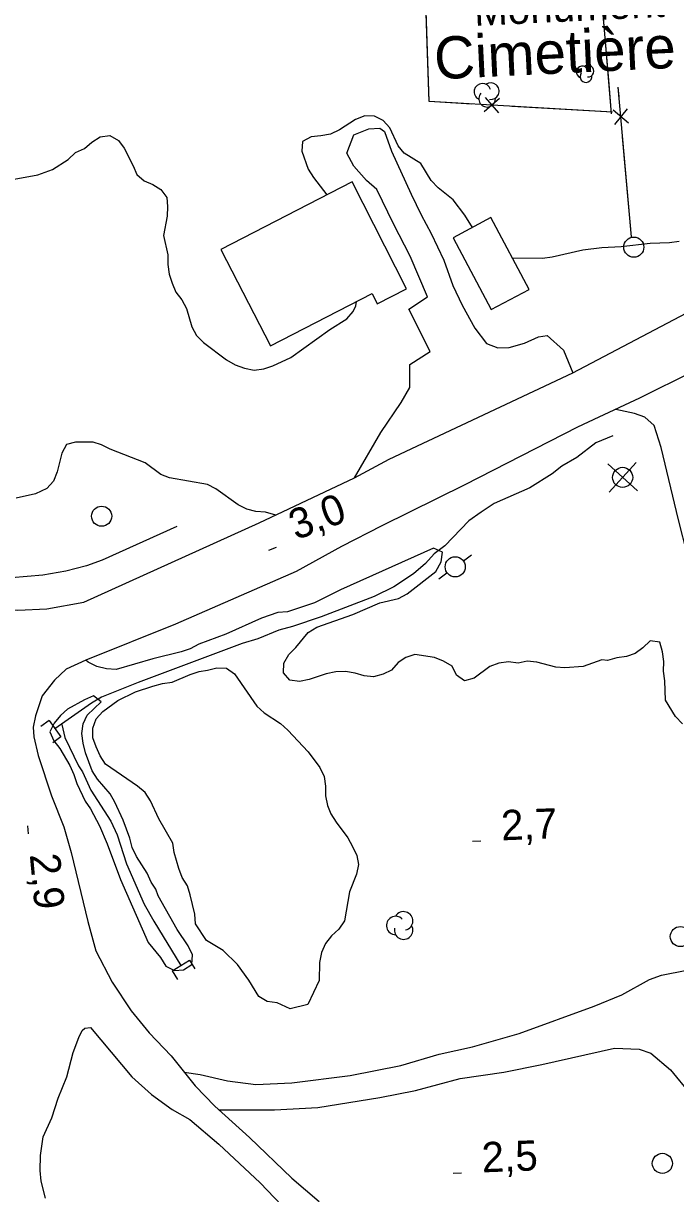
# Model space of a CAD drawing. Extents: x 336540 to 340074, y 5572036 to 5573747.
# Drawn here: x 338914.4 to 338979.2, y 5572665.2 to 5572781.5 of the extents above; entities that cross this region are included whole.
import ezdxf

# ---------------------------------------------------------------- set-up
doc = ezdxf.new("R2010")
doc.units = 0
for name, color, linetype in [('Niveau 19', 7, 'Continuous'), ('Niveau 2', 7, 'Continuous'), ('Niveau 21', 7, 'Continuous'), ('Niveau 26', 7, 'Continuous'), ('Niveau 3', 7, 'Continuous'), ('Niveau 31', 7, 'Continuous'), ('Niveau 36', 7, 'Continuous'), ('Niveau 37', 7, 'Continuous'), ('Niveau 39', 7, 'Continuous'), ('Niveau 4', 7, 'Continuous'), ('Niveau 44', 7, 'Continuous'), ('Niveau 52', 7, 'Continuous')]:
    doc.layers.add(name, color=color, linetype=linetype)

msp = doc.modelspace()

# ---------------------------------------------------------------- linework, layer by layer
at = {"layer": 'Niveau 19'}
for points in [[(338947.33, 5572736.34), (338949.92, 5572740.82), (338951.95, 5572743.81), (338952.82, 5572745.31), (338952.83, 5572747.58), (338954.84, 5572748.87), (338952.72, 5572753.09), (338954.56, 5572754.32), (338952.84, 5572758.36), (338951.19, 5572761.56), (338949.55, 5572764.98), (338948.51, 5572765.86), (338947.24, 5572767.3), (338946.54, 5572768.59), (338947.24, 5572770.41), (338948.75, 5572771.01), (338949.83, 5572771.08), (338950.29, 5572770.75), (338951, 5572768.79), (338952.95, 5572764.53), (338953.95, 5572762.45), (338954.95, 5572760.6), (338956.19, 5572757.96), (338957.09, 5572755.43), (338958.03, 5572753.47), (338959.27, 5572751.21), (338960.43, 5572749.69), (338961.57, 5572749.26), (338962.7, 5572749.28), (338964.22, 5572749.7), (338965.62, 5572750.35), (338966.47, 5572750.47), (338968.08, 5572749.03), (338969.03, 5572746.77)], [(338980.93, 5572727), (338980.43, 5572728.63), (338979.52, 5572732.16), (338977.81, 5572739.34), (338977.1, 5572741.52), (338976.18, 5572742.34), (338975.16, 5572742.72), (338973.29, 5572743.13)], [(338930.37, 5572677.27), (338931.96, 5572677.02), (338934.68, 5572676.4), (338937.52, 5572676.04), (338941.08, 5572676.21), (338946.89, 5572676.92), (338951.91, 5572677.91), (338955.74, 5572679.03), (338959.06, 5572679.76), (338963.68, 5572681.09), (338971.15, 5572683.83), (338973.9, 5572684.95), (338976.65, 5572686.46), (338977.83, 5572686.88), (338980.36, 5572687.38)], [(338933.82, 5572673.5), (338939.38, 5572673.52), (338943.67, 5572673.76), (338949.82, 5572674.75), (338953.37, 5572675.43), (338957.82, 5572676.63), (338962.17, 5572677.27), (338965.94, 5572678.02), (338973.15, 5572679.63), (338975.63, 5572679.53), (338976.78, 5572679.14), (338978.73, 5572677.48), (338980.69, 5572675.1), (338982.57, 5572671.41), (338983.12, 5572669.16), (338983.12, 5572666.11), (338983.01, 5572663.33), (338982.62, 5572659.82), (338982.98, 5572656.09), (338981.92, 5572653.57)]]:
    msp.add_lwpolyline(points, dxfattribs=at)
at = {"layer": 'Niveau 2'}
for points in [[(338959.03, 5572761.2), (338958.29, 5572762.44), (338957.13, 5572763.95), (338955.64, 5572765.16), (338954.95, 5572765.88), (338953.9, 5572767.56), (338952.24, 5572768.6), (338951.67, 5572769.32), (338950.84, 5572771.11), (338950.15, 5572771.83), (338949.29, 5572772.27), (338948.33, 5572772.3), (338947.43, 5572771.95), (338945.81, 5572770.9), (338944.92, 5572770.49), (338943.96, 5572770.3), (338943, 5572770.23), (338942.16, 5572769.76), (338942.07, 5572768.8), (338942.72, 5572767), (338943.25, 5572766.17), (338944.57, 5572764.44)], [(338912, 5572765.74), (338915.83, 5572766.44), (338917.29, 5572766.97), (338918.86, 5572767.96), (338919.58, 5572768.65), (338920.47, 5572769.07), (338921.2, 5572769.7), (338922.03, 5572770.23), (338922.99, 5572770.36), (338923.85, 5572769.86), (338924.43, 5572769.09), (338925.31, 5572767.35), (338925.67, 5572766.46), (338926.41, 5572765.85), (338927.27, 5572765.47), (338928.07, 5572764.98), (338928.65, 5572764.2), (338928.72, 5572763.3), (338928.68, 5572762.33), (338928.32, 5572760.41), (338928.75, 5572758.5), (338928.77, 5572757.54), (338928.9, 5572756.58), (338929.2, 5572755.68), (338929.56, 5572754.79), (338930.14, 5572754.01), (338930.6, 5572753.17), (338931.15, 5572751.32), (338931.62, 5572750.48), (338932.31, 5572749.76), (338934.6, 5572748.05), (338935.46, 5572747.56), (338936.37, 5572747.24), (338937.33, 5572747.03), (338938.29, 5572747.16), (338939.19, 5572747.46), (338940.98, 5572748.29), (338944.88, 5572751.07), (338946.56, 5572752.12), (338947.17, 5572752.86), (338947.44, 5572753.43), (338947.51, 5572753.85)], [(338979.59, 5572759.8), (338978.63, 5572759.67), (338976.71, 5572759.63), (338973.83, 5572759.3), (338971.91, 5572759.2), (338970, 5572758.94), (338966.96, 5572758.26), (338966, 5572758.13), (338963.02, 5572758.16)], [(338939.49, 5572732.63), (338938.48, 5572732.9), (338937.52, 5572732.99), (338936.61, 5572733.2), (338935.75, 5572733.64), (338933.52, 5572735.23), (338932.72, 5572735.67), (338928.92, 5572736.33), (338928.06, 5572736.65), (338926.51, 5572737.81), (338923.04, 5572739.16), (338922.18, 5572739.59), (338921.33, 5572739.86), (338919.58, 5572739.88), (338918.68, 5572739.64), (338918.24, 5572738.78), (338917.77, 5572736.91), (338917.39, 5572736), (338916.72, 5572735.25), (338915.6, 5572734.72), (338913.69, 5572734.29)], [(338960.76, 5572717.57), (338959.2, 5572716.41), (338958.24, 5572716.16), (338957.44, 5572716.71), (338957.03, 5572717.61), (338956.17, 5572718.1), (338955.26, 5572718.48), (338953.33, 5572718.78), (338952.43, 5572718.48), (338951.65, 5572717.96), (338950.99, 5572717.21), (338950.15, 5572716.8), (338949.19, 5572716.56), (338948.28, 5572716.65), (338947.37, 5572716.92), (338946.41, 5572717.07), (338945.45, 5572717.05), (338944.49, 5572716.86), (338942.81, 5572716.27), (338941.85, 5572716.08), (338940.88, 5572716.23), (338940.25, 5572716.95), (338940.29, 5572717.91), (338940.78, 5572718.77), (338941.5, 5572719.46), (338942.72, 5572720.95), (338943.56, 5572721.48), (338947.15, 5572722.73), (338949.85, 5572723.91), (338951.7, 5572724.34), (338952.54, 5572724.81), (338955.39, 5572727.01), (338955.93, 5572727.98), (338956.08, 5572728.94), (338955.17, 5572729.32), (338945.92, 5572725.19), (338943.34, 5572723.9), (338940.65, 5572723), (338939.69, 5572722.93), (338938.06, 5572722.39), (338934.52, 5572720.8), (338931.83, 5572719.78), (338930.99, 5572719.32), (338930.09, 5572719.02), (338927.28, 5572718.34), (338923.62, 5572717.26), (338922.66, 5572717.35), (338921.69, 5572717.56), (338920.84, 5572718), (338920.61, 5572718.21)], [(338979.92, 5572711.89), (338979.23, 5572712.61), (338978.24, 5572714.23), (338978.15, 5572716.15), (338978.02, 5572717.1), (338978.05, 5572718.06), (338977.92, 5572719.02), (338977.68, 5572719.98), (338976.72, 5572720.13), (338975.99, 5572719.44), (338975.21, 5572718.86), (338974.37, 5572718.56), (338973.41, 5572718.43), (338972.46, 5572718.18), (338971.89, 5572718.23), (338970.04, 5572717.57), (338968.23, 5572717.43), (338967.32, 5572717.52), (338965.45, 5572717.99), (338964.48, 5572718.09), (338963.58, 5572717.9), (338962.62, 5572718.05), (338961.66, 5572717.92), (338960.76, 5572717.57)], [(338932.61, 5572690.33), (338931.5, 5572692), (338931.43, 5572692.96), (338930.99, 5572694.87), (338930.7, 5572695.77), (338930.17, 5572696.61), (338929.87, 5572697.5), (338929.39, 5572699.08), (338929.26, 5572700.03), (338927.86, 5572702.43), (338927.03, 5572704.22), (338926.51, 5572705.06), (338925.76, 5572705.67), (338922.55, 5572707.87), (338922.03, 5572708.7), (338921.62, 5572709.6), (338921.32, 5572710.5), (338921.3, 5572711.45), (338921.62, 5572712.36), (338922.29, 5572713.11), (338923.79, 5572714.21), (338925.53, 5572715.04), (338927.27, 5572715.63), (338928.23, 5572715.88), (338929.19, 5572716.01), (338930.98, 5572716.78), (338931.88, 5572717.08), (338932.72, 5572717.2), (338933.63, 5572717.45), (338934.59, 5572717.41), (338935.39, 5572716.86), (338937.6, 5572713.63), (338938.35, 5572712.96), (338939.95, 5572711.92), (338940.7, 5572711.26), (338942.71, 5572709.09), (338943.87, 5572707.54), (338944.29, 5572706.64), (338944.42, 5572705.68), (338944.44, 5572704.72), (338944.62, 5572703.77), (338944.98, 5572702.93), (338945.5, 5572702.09), (338946.66, 5572700.53), (338947.13, 5572699.69), (338947.54, 5572698.8), (338947.73, 5572697.9), (338947.52, 5572696.94), (338946.82, 5572695.17), (338946.31, 5572692.28), (338945.76, 5572691.48), (338945.03, 5572690.79), (338944.43, 5572690.05), (338944.05, 5572689.14), (338943.84, 5572688.17), (338943.82, 5572686.37), (338942.67, 5572683.97), (338940.93, 5572683.55), (338939.62, 5572684.14), (338938.65, 5572684.29), (338937.8, 5572684.79), (338936.81, 5572686.4), (338935.7, 5572687.96), (338934.26, 5572689.35), (338932.61, 5572690.33)], [(338932.61, 5572690.33), (338931.5, 5572692), (338931.43, 5572692.96), (338930.99, 5572694.87), (338930.7, 5572695.77), (338930.17, 5572696.61), (338929.87, 5572697.5), (338929.39, 5572699.08), (338929.26, 5572700.03), (338927.86, 5572702.43), (338927.03, 5572704.22), (338926.51, 5572705.06), (338925.76, 5572705.67), (338922.55, 5572707.87), (338922.03, 5572708.7), (338921.62, 5572709.6), (338921.32, 5572710.5), (338921.3, 5572711.45), (338921.62, 5572712.36), (338922.29, 5572713.11), (338923.79, 5572714.21), (338925.53, 5572715.04), (338927.27, 5572715.63), (338928.23, 5572715.88), (338929.19, 5572716.01), (338930.98, 5572716.78), (338931.88, 5572717.08), (338932.72, 5572717.2), (338933.63, 5572717.45), (338934.59, 5572717.41), (338935.39, 5572716.86), (338937.6, 5572713.63), (338938.35, 5572712.96), (338939.95, 5572711.92), (338940.7, 5572711.26), (338942.71, 5572709.09), (338943.87, 5572707.54), (338944.29, 5572706.64), (338944.42, 5572705.68), (338944.44, 5572704.72), (338944.62, 5572703.77), (338944.98, 5572702.93), (338945.5, 5572702.09), (338946.66, 5572700.53), (338947.13, 5572699.69), (338947.54, 5572698.8), (338947.73, 5572697.9), (338947.52, 5572696.94), (338946.82, 5572695.17), (338946.31, 5572692.28), (338945.76, 5572691.48), (338945.03, 5572690.79), (338944.43, 5572690.05), (338944.05, 5572689.14), (338943.84, 5572688.17), (338943.82, 5572686.37), (338942.67, 5572683.97), (338940.93, 5572683.55), (338939.62, 5572684.14), (338938.65, 5572684.29), (338937.8, 5572684.79), (338936.81, 5572686.4), (338935.7, 5572687.96), (338934.26, 5572689.35), (338932.61, 5572690.33)], [(338927.1, 5572696.13), (338926.69, 5572697.03), (338925.64, 5572698.7), (338925.22, 5572699.6), (338924.98, 5572700.5), (338924.32, 5572702.29), (338923.5, 5572704.09), (338923.03, 5572704.93), (338921.76, 5572706.37), (338921.23, 5572707.21), (338920.58, 5572709), (338920.33, 5572709.96), (338920.2, 5572710.92), (338920.35, 5572711.88), (338920.73, 5572712.74), (338922.12, 5572714.06), (338921.38, 5572714.67), (338920.48, 5572714.26), (338918.8, 5572713.32), (338918.08, 5572712.69), (338917.47, 5572711.94), (338917.03, 5572711.08), (338917.44, 5572710.19), (338918.02, 5572709.41), (338919.02, 5572707.73), (338919.43, 5572706.84), (338919.73, 5572705.94), (338920.55, 5572704.2), (338921.08, 5572703.42), (338921.96, 5572701.74), (338922.73, 5572699.95), (338924.04, 5572696.41), (338926.82, 5572690.14), (338928.03, 5572688.64), (338928.56, 5572687.8), (338929.41, 5572687.36), (338930.32, 5572687.44), (338931.16, 5572687.96), (338931.2, 5572688.92), (338930.78, 5572689.82), (338929.68, 5572691.44), (338927.8, 5572694.79), (338927.56, 5572695.46), (338927.1, 5572696.13)]]:
    msp.add_lwpolyline(points, dxfattribs=at)
at = {"layer": 'Niveau 21'}
for points in [[(338798.87, 5572797.93), (338801.34, 5572796.97), (338817.8, 5572787.84), (338827.01, 5572782.47), (338836.76, 5572776.12), (338849.13, 5572767.68), (338859.11, 5572759.98), (338875.35, 5572746.8), (338878.07, 5572744.5), (338880.17, 5572742.91), (338891.42, 5572733.05), (338899.81, 5572726.98), (338903.79, 5572724.76), (338906.72, 5572723.89), (338910.11, 5572723.35), (338913.85, 5572723.17), (338916.73, 5572723.3), (338920.41, 5572723.98), (338937.84, 5572731.85), (338947.3, 5572736.32), (338950.77, 5572738.18), (338969.03, 5572746.77)], [(339138.74, 5572762.09), (339138.18, 5572762.6), (339136.98, 5572762.97), (339135.57, 5572763.06), (339130.08, 5572763.13), (339123.8, 5572763.41), (339116.83, 5572763.85), (339095.13, 5572764.18), (339090.49, 5572764.32), (339080.2, 5572764.36), (339074.63, 5572764.51), (339059.66, 5572764.18), (339031.13, 5572761.94), (339019.81, 5572760.7), (339015.2, 5572759.97), (339012.23, 5572759.33), (339009.38, 5572758.53), (339002.71, 5572756.35), (338992.82, 5572752.46), (338986.33, 5572749.55), (338975.65, 5572744.23), (338971.61, 5572742.35)], [(338969.03, 5572746.77), (338982.19, 5572753.7)], [(338971.61, 5572742.35), (338969.48, 5572741.35), (338958.27, 5572735.62), (338950.04, 5572731.56), (338946.01, 5572729.49), (338941.53, 5572727.03), (338929.53, 5572721.79), (338920.61, 5572718.21), (338918.65, 5572717.32), (338917.48, 5572716.22), (338916.26, 5572714.67), (338915.62, 5572712.68), (338915.36, 5572711.53), (338915.44, 5572710.58), (338915.87, 5572708.74), (338917.21, 5572704.73), (338918.43, 5572701.63), (338919.16, 5572699.1), (338920.81, 5572692.24), (338921.6, 5572689.32), (338923.24, 5572686.2), (338925.11, 5572683.34), (338926.9, 5572681.15), (338929.1, 5572678.88), (338931.47, 5572675.89), (338933.43, 5572673.86), (338936.89, 5572670.75), (338941.1, 5572666.73), (338943.8, 5572664.39)], [(338916.59, 5572664.73), (338916.16, 5572666.42), (338916.08, 5572667.49), (338916.11, 5572668.96), (338916.36, 5572670.84), (338917.23, 5572672.73), (338917.87, 5572674.66), (338918.73, 5572676.78), (338919.36, 5572679.22), (338919.9, 5572680.71), (338920.23, 5572681.39), (338920.5, 5572681.62), (338921.07, 5572681.69), (338925.17, 5572676.8), (338927.13, 5572675.03), (338929.19, 5572673.54), (338930.96, 5572672.55), (338933.84, 5572670.1), (338937.93, 5572666.26), (338944.34, 5572659.56)]]:
    msp.add_lwpolyline(points, dxfattribs=at)
at = {"layer": 'Niveau 26'}
for p, q in [((338916.95, 5572712.21), (338916.14, 5572711.62)), ((338916.95, 5572712.21), (338918.13, 5572710.57)), ((338918.13, 5572710.57), (338917.32, 5572709.98)), ((338929.19, 5572687.34), (338930.92, 5572688.38)), ((338929.19, 5572687.34), (338929.71, 5572686.48)), ((338930.92, 5572688.38), (338931.44, 5572687.52))]:
    msp.add_line(p, q, dxfattribs=at)
at = {"layer": 'Niveau 3'}
for p, q in [((338938.79, 5572729.13), (338939.55, 5572729.42)), ((338914.8, 5572701.75), (338914.87, 5572700.94)), ((338959.06, 5572700.22), (338959.87, 5572700.25)), ((338957.14, 5572667.21), (338957.94, 5572667.25))]:
    msp.add_line(p, q, dxfattribs=at)
at = {"layer": 'Niveau 31'}
for points in [[(338947.1, 5572765.74), (338934.03, 5572759.02), (338938.95, 5572749.45), (338949.06, 5572754.65), (338949.58, 5572753.63), (338952.5, 5572755.12), (338947.1, 5572765.74)], [(338964.68, 5572755.05), (338960.88, 5572762.19), (338957.11, 5572760.18), (338960.91, 5572753.04), (338964.68, 5572755.05)]]:
    msp.add_lwpolyline(points, dxfattribs=at)
at = {"layer": 'Niveau 36'}
for p, q in [((338975.44, 5572735.02), (338972.49, 5572737.71)), ((338972.62, 5572734.89), (338975.31, 5572737.84)), ((338958.95, 5572728.64), (338958.14, 5572728.05)), ((338955.7, 5572726.3), (338956.51, 5572726.88))]:
    msp.add_line(p, q, dxfattribs=at)
for centre in [(338975.08, 5572759.25), (338973.97, 5572736.37), (338922.18, 5572732.51), (338957.33, 5572727.48), (338979.71, 5572690.73), (338977.92, 5572668.19)]:
    msp.add_circle(centre, 1, dxfattribs=at)
at = {"layer": 'Niveau 37'}
for p, q in [((338961.72, 5572774.02), (338960.22, 5572772.69)), ((338960.3, 5572774.11), (338961.64, 5572772.61)), ((338974.56, 5572771.58), (338973.02, 5572772.86)), ((338974.43, 5572772.99), (338973.15, 5572771.45))]:
    msp.add_line(p, q, dxfattribs=at)
for points in [[(338972.95, 5572772.66), (338954.74, 5572773.72), (338954.1, 5572792.68), (338971.06, 5572793.6), (338972.84, 5572772.5)], [(338954.55, 5572779.48), (338954.21, 5572789.47)], [(338971.72, 5572785.82), (338972.56, 5572775.86)], [(338958.97, 5572773.47), (338954.74, 5572773.72), (338954.55, 5572779.48)], [(338972.56, 5572775.86), (338972.84, 5572772.5)], [(338974.86, 5572760.27), (338973.53, 5572775.14)], [(338973.61, 5572774.21), (338973.53, 5572775.14)], [(338972.95, 5572772.66), (338962.97, 5572773.24)], [(338974.86, 5572760.27), (338973.97, 5572770.23)]]:
    msp.add_lwpolyline(points, dxfattribs=at)
at = {"layer": 'Niveau 4'}
for points in [[(338973, 5572740.51), (338971.32, 5572739.8), (338969.42, 5572738.35), (338967.91, 5572737.47), (338966.96, 5572736.72), (338964.73, 5572735.32), (338961.2, 5572733.78), (338959.91, 5572732.91), (338958.68, 5572732.04), (338956.3, 5572729.57), (338955.24, 5572728.76), (338954.36, 5572727.82), (338953.19, 5572726.77), (338951.24, 5572725.48), (338949.28, 5572724.53), (338944, 5572722.51), (338941.14, 5572721.54), (338939.79, 5572721.17), (338937.71, 5572720.34), (338936.14, 5572719.86), (338925.81, 5572716), (338922.17, 5572714.53), (338921.17, 5572713.92), (338917.54, 5572711.39)], [(338929.67, 5572731.48), (338922.22, 5572728.14), (338920.68, 5572727.57), (338918.63, 5572727.06), (338916.33, 5572726.66), (338913.23, 5572726.4), (338908.54, 5572726.28), (338907.55, 5572726.37), (338906.72, 5572726.56), (338903.3, 5572727.93), (338900.75, 5572729.81)], [(338918.21, 5572711.8), (338918.52, 5572710.51), (338919.87, 5572707.7), (338920.28, 5572707.09), (338921.11, 5572705.29), (338923.09, 5572702.2), (338923.74, 5572700.85), (338924.65, 5572697.97), (338926.42, 5572693.96), (338927.36, 5572692.27), (338930.05, 5572687.85)]]:
    msp.add_lwpolyline(points, dxfattribs=at)
at = {"layer": 'Niveau 44'}
for centre, radius, start, end in [((338969.95, 5572776.66), 0.582, 21.0542, 248.5113), ((338970.53, 5572776.75), 0.582, 265.7219, 128.4063), ((338970.32, 5572776.21), 0.582, 142.9004, 8.589), ((338960.04, 5572774.69), 0.829, 16.9726, 244.4297), ((338960.51, 5572774.01), 0.829, 138.8188, 4.5074), ((338960.87, 5572774.76), 0.829, 261.6403, 124.3246), ((338952.2, 5572692.29), 0.919, 282.2692, 149.7263), ((338951.41, 5572691.83), 0.919, 44.1154, 269.804), ((338952.2, 5572691.37), 0.919, 166.9369, 29.6212)]:
    msp.add_arc(centre, radius, start, end, dxfattribs=at)

# ---------------------------------------------------------------- texts
at = {"layer": 'Niveau 3'}
for s, rotation, p in [('3,0    ', 20.6059, (338941.5, 5572730.11)), ('2,7    ', 2.2045, (338961.94, 5572700.29)), ('2,9    ', 275.3881, (338915.03, 5572698.88)), ('2,5    ', 2.2045, (338960.01, 5572667.29))]:
    msp.add_text(s, height=3, rotation=rotation, dxfattribs=at).set_placement(p)
at = {"layer": 'Niveau 39'}
msp.add_text('Monument', height=3, rotation=2.7781, dxfattribs=at).set_placement((338959.26, 5572781.23))
at = {"layer": 'Niveau 52'}
msp.add_text('Cimetière', height=4.2, rotation=2.7837, dxfattribs=at).set_placement((338955.33, 5572775.92))

doc.saveas('drawing.dxf')
